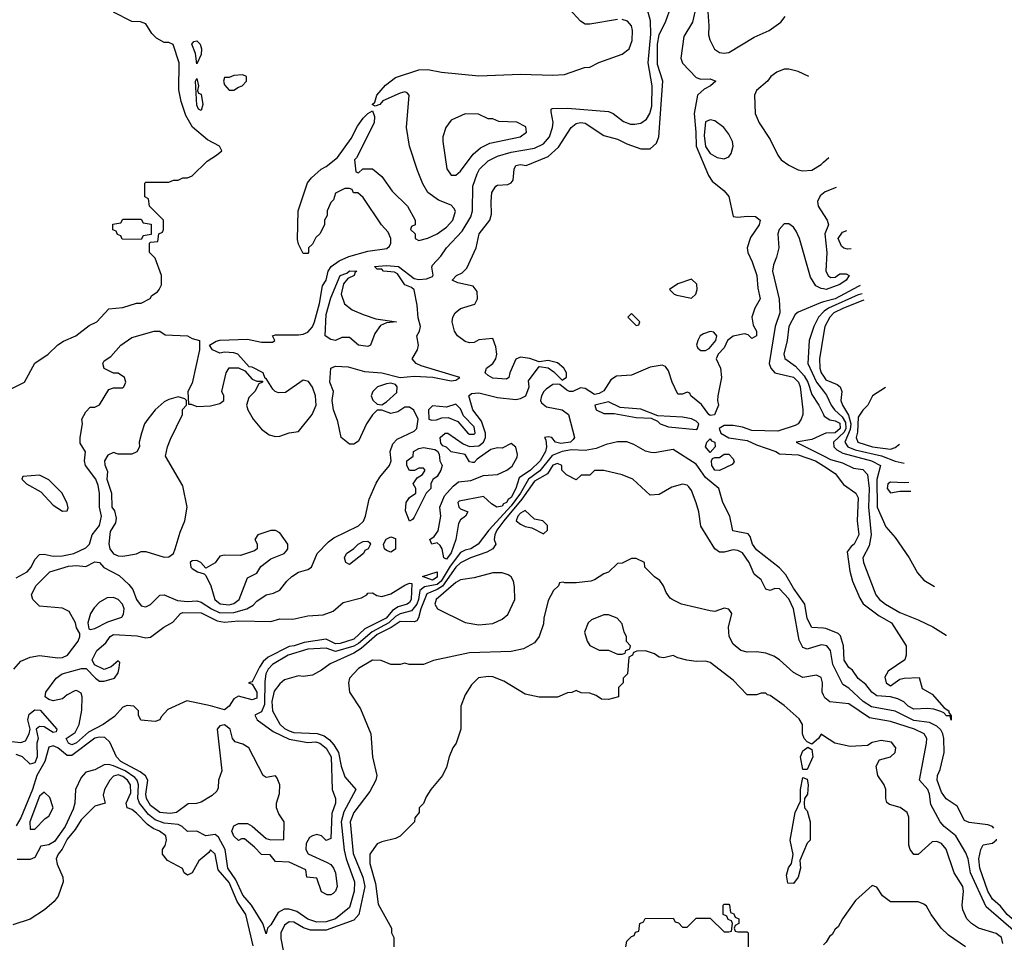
# Model space of a CAD drawing. Header units: inches. Extents: x 2348341 to 2479810, y 460419 to 613669.
# Tile 479 of 656: x 2436525 to 2440782, y 542049 to 546036. Entities that reach past the tile are written whole.
import ezdxf

# ---------------------------------------------------------------- set-up
doc = ezdxf.new("R2010")
doc.units = ezdxf.units.IN
doc.header["$MEASUREMENT"] = 0
doc.layers.add('C4534', color=7, linetype='Continuous')
doc.layers.add('C4544', color=7, linetype='Continuous')

msp = doc.modelspace()

# ---------------------------------------------------------------- linework, layer by layer
at = {"layer": 'C4534', "color": 2}
for points, elevation in [([(2439110, 546037), (2438990, 546016), (2438970, 546017.2), (2438950, 546029.2), (2438758.7, 546238.7)], 34), ([(2439452.6, 546107.4), (2439434, 546026), (2439396.1, 545963.9), (2439383.2, 545870), (2439390, 545848.4), (2439450, 545786.4), (2439470, 545778.4), (2439510, 545780.7), (2439534, 545770), (2439510.8, 545750), (2439483.9, 545736.1), (2439455.5, 545710), (2439440.2, 545630), (2439448.6, 545550), (2439449.2, 545490), (2439503.2, 545363.2), (2439518.9, 545338.9), (2439570, 545297.1), (2439591.3, 545271.3), (2439610, 545186), (2439630, 545182), (2439670, 545187.2), (2439705.3, 545185.3), (2439725.5, 545170), (2439722.4, 545150), (2439685.1, 545094.9), (2439670.4, 545050), (2439672.4, 545030), (2439692, 544990), (2439712.2, 544930), (2439715.9, 544875.9), (2439726, 544830), (2439702.8, 544790), (2439690.8, 544750), (2439695.3, 544715.3), (2439710.8, 544690), (2439710.8, 544670), (2439690, 544658), (2439674, 544674), (2439658, 544678), (2439610, 544668.7), (2439584.7, 544650), (2439570, 544618), (2439544.7, 544590), (2439536, 544570), (2439554.8, 544530), (2439558.8, 544490), (2439542.8, 544410), (2439541, 544390), (2439546, 544370), (2439529.2, 544329.2), (2439510, 544325.2), (2439504, 544330), (2439472.7, 544372.7), (2439426, 544410), (2439422, 544422), (2439410, 544426), (2439390, 544418), (2439370, 544418), (2439345.2, 544470), (2439330, 544518), (2439317.2, 544537.2), (2439303.1, 544543.1), (2439250, 544535.1), (2439170, 544499.5), (2439104.4, 544495.6), (2439080.8, 544479.2), (2439050, 544432), (2439030, 544420.5), (2439010, 544416.9), (2438970, 544442), (2438950, 544445.1), (2438916, 544430), (2438902, 544430), (2438890, 544434.5), (2438859.5, 544459.5), (2438850, 544460.9), (2438830, 544459.5), (2438800.6, 544439.4), (2438790.3, 544430), (2438780.2, 544410), (2438776.5, 544390), (2438780.6, 544380.6), (2438802.9, 544362.9), (2438870.7, 544350), (2438897.3, 544330), (2438923, 544230), (2438918.3, 544221.7), (2438906, 544210), (2438864.9, 544204.9), (2438842, 544210), (2438826, 544230), (2438810, 544234), (2438794, 544230), (2438799.8, 544219.8), (2438802.4, 544190), (2438797.8, 544170), (2438775.6, 544130), (2438733.4, 544090), (2438683.6, 544056.4), (2438670, 544009.6), (2438650, 543971.6), (2438636.9, 543963.1), (2438630, 543949.8), (2438615.8, 543944.2), (2438610, 543933.2), (2438588, 543930), (2438564, 543944), (2438530, 543975.3), (2438424.4, 543955.6), (2438419.3, 543950), (2438423.8, 543930), (2438430, 543923), (2438462, 543910), (2438452, 543890), (2438430, 543874.5), (2438421.5, 543858.5), (2438410, 543789.3), (2438390, 543732.7), (2438370, 543705.1), (2438359, 543710), (2438351.8, 543750), (2438343.3, 543763.3), (2438330, 543775.3), (2438306, 543770), (2438298, 543790), (2438317.2, 543802.8), (2438333.4, 543826.6), (2438345.1, 543890), (2438340.9, 543930), (2438361.7, 543978.3), (2438399.3, 544020.7), (2438421.3, 544038.7), (2438475.4, 544044.6), (2438530, 544066), (2438590, 544070.4), (2438631.1, 544088.9), (2438653.4, 544106.6), (2438675, 544144.9), (2438676.6, 544156.6), (2438670, 544189), (2438650, 544205.2), (2438610, 544185.1), (2438590, 544185.6), (2438561.7, 544178.3), (2438503, 544137), (2438490, 544122), (2438482, 544122), (2438470, 544126), (2438450, 544157.2), (2438390, 544169), (2438370, 544188.7), (2438354, 544194), (2438346, 544206), (2438342.9, 544230), (2438364, 544250), (2438376, 544250), (2438442.5, 544202.5), (2438470, 544191.6), (2438510, 544194.9), (2438529.8, 544210.2), (2438539.1, 544230), (2438538.8, 544250), (2438521.1, 544301.1), (2438484.1, 544350), (2438466.9, 544410), (2438478.7, 544421.3), (2438510, 544423.6), (2438590, 544402.8), (2438670, 544395.4), (2438690, 544398.8), (2438712.6, 544410), (2438727.7, 544450), (2438724.6, 544475.4), (2438770, 544538), (2438810, 544531), (2438834.6, 544514.6), (2438870, 544478), (2438888.9, 544491.1), (2438889.2, 544510), (2438877, 544530), (2438850, 544553), (2438810, 544562.7), (2438770, 544557.2), (2438730, 544572.3), (2438690, 544578), (2438670, 544569.2), (2438643.8, 544510), (2438639.3, 544490), (2438630, 544483), (2438570, 544487.2), (2438550, 544498.7), (2438537.6, 544510), (2438542.7, 544530), (2438570, 544550.5), (2438583, 544570), (2438588, 544590), (2438583, 544623), (2438570, 544658), (2438510, 544652), (2438490, 544640.9), (2438470, 544639.5), (2438450, 544646), (2438417, 544670), (2438404.5, 544690), (2438394.5, 544730), (2438397.6, 544750), (2438408, 544770), (2438430, 544788.4), (2438493.2, 544806.8), (2438504, 544830), (2438502, 544862), (2438484.7, 544884.7), (2438418.4, 544898.4), (2438394, 544910), (2438413.2, 544930), (2438437.8, 544942.2), (2438457.8, 544962.2), (2438498.9, 545050), (2438511.8, 545110), (2438557.2, 545170), (2438564.7, 545195.3), (2438562.7, 545250), (2438566.6, 545290), (2438583.7, 545316.3), (2438590, 545321), (2438635.5, 545324.5), (2438650, 545331), (2438657.6, 545342.4), (2438662, 545390), (2438670, 545406), (2438690, 545410.5), (2438714, 545406), (2438810, 545444.9), (2438854.6, 545485.4), (2438909.7, 545570.3), (2438930, 545588), (2438950, 545591.4), (2438970, 545588.7), (2439050, 545534.9), (2439110, 545520.3), (2439150, 545499.5), (2439210, 545478), (2439250, 545477.6), (2439278, 545502), (2439288.4, 545530), (2439305.8, 545770), (2439282.6, 545842.6), (2439281.7, 545930), (2439289.9, 545970.1), (2439318.5, 546030), (2439346.9, 546110)], 26), ([(2439497, 546110), (2439504.4, 546010), (2439503, 545970), (2439508.3, 545948.3), (2439528.4, 545908.4), (2439550, 545894), (2439570, 545890.7), (2439590, 545894.8), (2439700.1, 545959.9), (2439765.2, 545990), (2439815.3, 546024.7), (2439834, 546050)], 30), ([(2436470, 544432), (2436546, 544470), (2436590, 544552), (2436648, 544590), (2436689.1, 544630.9), (2436713.6, 544646.4), (2436768, 544670), (2436825.2, 544714.8), (2436858, 544730), (2436910, 544786), (2436970, 544792), (2437030, 544811), (2437050, 544811.3), (2437088.4, 544831.6), (2437096.4, 544843.6), (2437120.4, 544859.6), (2437128, 544870), (2437138, 544890), (2437138, 544930), (2437110, 545006), (2437086, 545030), (2437086, 545070), (2437090, 545074), (2437122, 545078), (2437126, 545110), (2437142, 545118), (2437146, 545130), (2437146, 545170), (2437086, 545230), (2437082, 545262), (2437066, 545270), (2437066, 545330), (2437070, 545334), (2437170, 545334), (2437190, 545342), (2437210, 545342), (2437230, 545352), (2437250, 545352), (2437270, 545362), (2437334.8, 545425.2), (2437375.3, 545450), (2437398, 545470), (2437388, 545490), (2437336.6, 545516.6), (2437271.4, 545571.4), (2437242.3, 545622.3), (2437222.5, 545682.5), (2437212.3, 545732.3), (2437214, 545850), (2437188.4, 545928.4), (2437170, 545938), (2437150, 545938), (2437116.4, 545956.4), (2437096.4, 545976.4), (2437070, 546018), (2437047.3, 546027.3), (2437010, 546028), (2436930, 546068.7)], 38), ([(2436498.9, 543230), (2436530, 543263.7), (2436570, 543281.7), (2436610, 543288.9), (2436690, 543278.9), (2436710, 543280.3), (2436731.6, 543290), (2436777, 543350), (2436785.2, 543370), (2436784, 543384), (2436770, 543408), (2436766, 543430), (2436738, 543478), (2436710, 543493.2), (2436610, 543502), (2436582, 543530), (2436575.3, 543550), (2436594, 543590), (2436655.3, 543650), (2436735.3, 543675.3), (2436770, 543677.6), (2436810, 543673), (2436850, 543694), (2436870, 543690.6), (2436888.7, 543668.7), (2436954.1, 543634.1), (2436995.9, 543595.9), (2437014.1, 543574.1), (2437030.4, 543530), (2437050, 543503), (2437070, 543498.4), (2437090, 543508.4), (2437130, 543548.7), (2437150, 543550.3), (2437206.8, 543526.8), (2437250, 543521.3), (2437290, 543525.3), (2437310, 543518.9), (2437353.4, 543490), (2437390, 543473.4), (2437450, 543474.2), (2437507, 543490), (2437534.2, 543505.8), (2437550, 543522.8), (2437590, 543550.8), (2437622, 543558), (2437649.3, 543570.7), (2437679.3, 543610), (2437702, 543630), (2437730, 543648.7), (2437770, 543660.4), (2437786, 543670), (2437810.9, 543729.1), (2437859.7, 543780.2), (2437882.5, 543797.5), (2437990, 543848.8), (2438010.7, 543869.3), (2438019.7, 543890), (2438035.6, 543964.4), (2438066.3, 544033.7), (2438081.1, 544058.9), (2438124.2, 544110), (2438131, 544130), (2438127, 544170), (2438137.4, 544202.6), (2438156.1, 544223.9), (2438230, 544258), (2438242, 544270), (2438248, 544310), (2438228.9, 544348.9), (2438210, 544362), (2438190, 544362), (2438159.1, 544340.9), (2438130, 544334), (2438090, 544348.7), (2438070, 544348), (2438050, 544328), (2438024.7, 544290), (2437990, 544215.3), (2437970, 544201.2), (2437950, 544201.2), (2437915.3, 544230), (2437900.2, 544300.2), (2437880.9, 544350), (2437875.1, 544390), (2437880.9, 544430), (2437866.3, 544470), (2437869.3, 544530), (2437890, 544539.3), (2437944.7, 544535.3), (2438015.2, 544515.2), (2438090.3, 544510.3), (2438170, 544490.4), (2438230, 544495.6), (2438310.6, 544490.6), (2438390, 544474.8), (2438410, 544478), (2438428, 544490), (2438260, 544540), (2438239.3, 544550), (2438220.9, 544570), (2438245.1, 544610), (2438249.6, 544630), (2438241.2, 544670), (2438253.2, 544690), (2438257, 544710), (2438247, 544747), (2438242.7, 544802.7), (2438230, 544868), (2438218.6, 544878.6), (2438189.6, 544889.6), (2438158.4, 544938.4), (2438144.5, 544944.5), (2438098, 544950), (2438090, 544958), (2438070, 544958), (2438058, 544970), (2438110, 544974.4), (2438162, 544970), (2438230, 544917.3), (2438250, 544914), (2438283.1, 544916.9), (2438310, 544926.8), (2438312.5, 544932.5), (2438306, 544966), (2438310, 544976), (2438345.6, 545014.4), (2438369.6, 545050), (2438437.4, 545122.6), (2438475.9, 545184.1), (2438482.6, 545210), (2438483.7, 545316.3), (2438502, 545370), (2438513.3, 545390), (2438550, 545426.7), (2438590, 545445.7), (2438650, 545463.2), (2438750, 545480.8), (2438790, 545500.3), (2438814.7, 545530), (2438827.8, 545570), (2438831.5, 545591.5), (2438822, 545638), (2438822, 545650), (2438827, 545653), (2438893.7, 545653.7), (2439070, 545638.8), (2439090, 545631), (2439135.6, 545595.6), (2439165.3, 545585.3), (2439184.7, 545584.7), (2439210, 545588.2), (2439234.2, 545605.8), (2439248.9, 545631.1), (2439258, 545662), (2439259.7, 545750), (2439242.6, 545850), (2439253.5, 545973.5), (2439251.7, 546031.7), (2439239.1, 546079.1)], 30), ([(2436510, 543624), (2436556.3, 543650), (2436573.7, 543670), (2436590, 543704), (2436610, 543724.9), (2436630, 543726), (2436670, 543717.6), (2436710, 543718.9), (2436759, 543730), (2436810, 543753.4), (2436826.6, 543770), (2436838.7, 543810), (2436869.5, 543850), (2436878.4, 543890), (2436869.6, 543930), (2436869.6, 543989.6), (2436863.7, 544023.7), (2436854, 544050), (2436809.3, 544110), (2436805.2, 544130), (2436808.7, 544168.7), (2436786.6, 544206.6), (2436786, 544230), (2436796, 544290), (2436794, 544310), (2436810, 544342), (2436830, 544362), (2436850, 544362), (2436870, 544372), (2436910, 544438), (2436930, 544444.7), (2436970, 544444.7), (2436975.3, 544450), (2436984, 544470), (2436978, 544490), (2436950, 544508.7), (2436930, 544509), (2436890, 544529), (2436884, 544550), (2436890, 544562), (2436919, 544581), (2436962, 544630), (2437010, 544662.8), (2437106, 544690), (2437130, 544690.5), (2437154, 544674), (2437250, 544670.5), (2437270, 544658), (2437302, 544650), (2437302, 544610), (2437270, 544466), (2437251.3, 544430), (2437254, 544374), (2437266, 544374), (2437290, 544364.7), (2437350, 544366.8), (2437390, 544378), (2437408, 544390), (2437408, 544410), (2437398, 544430), (2437418, 544510), (2437430, 544532), (2437470, 544532), (2437498, 544518), (2437530, 544482), (2437550, 544474), (2437574, 544474), (2437574, 544470), (2437558, 544462), (2437542, 544430), (2437516, 544404), (2437506, 544370), (2437511, 544350), (2437534.8, 544310), (2437570, 544266.8), (2437602.8, 544242.8), (2437630, 544235.5), (2437650, 544236.3), (2437690, 544250.6), (2437730, 544256), (2437789.3, 544330), (2437807, 544370), (2437803.7, 544410), (2437790, 544448), (2437772.9, 544472.9), (2437750, 544478), (2437674.4, 544425.6), (2437643.1, 544423.1), (2437628.7, 544428.7), (2437619, 544439), (2437590, 544486), (2437586, 544486), (2437578, 544510), (2437530, 544534), (2437516.4, 544536.4), (2437468, 544590), (2437450, 544596), (2437410, 544599), (2437390, 544595.3), (2437358, 544610), (2437346, 544630), (2437373.6, 544646.4), (2437390, 544650.7), (2437510, 544656), (2437570, 544642), (2437618, 544642), (2437628, 544650), (2437618, 544670), (2437630, 544674.8), (2437730, 544674.9), (2437750, 544677.1), (2437770, 544686), (2437790, 544708.2), (2437799.7, 544730), (2437820.8, 544810), (2437834.5, 544885.5), (2437850, 544911), (2437858, 544950), (2437870.9, 544969.1), (2437906.2, 544993.8), (2437947.9, 545012.1), (2438030, 545035.5), (2438112.3, 545047.7), (2438123.1, 545056.9), (2438128.7, 545070), (2438128.7, 545090), (2438118, 545118), (2438089.4, 545149.4), (2438010, 545268), (2437987.3, 545287.3), (2437968, 545288), (2437962, 545302), (2437950, 545306), (2437930, 545306), (2437890, 545286), (2437882, 545258), (2437870, 545246), (2437854, 545210), (2437854, 545190), (2437842, 545170), (2437842, 545150), (2437822, 545110), (2437805.4, 545094.6), (2437790, 545066), (2437774, 545050), (2437774, 545030), (2437770, 545026), (2437750, 545026), (2437730, 545066), (2437725.6, 545085.6), (2437729.2, 545210), (2437769.5, 545330.5), (2437786.8, 545353.2), (2437828.7, 545390), (2437850, 545401), (2437899.1, 545440.9), (2437957.2, 545522.8), (2437984.5, 545575.5), (2438010, 545610.8), (2438030, 545631), (2438050, 545642), (2438058, 545618), (2438057.1, 545590), (2437981, 545439), (2437972, 545430), (2437978, 545378), (2437990, 545374), (2438008, 545392), (2438050, 545391.3), (2438090, 545358), (2438134.8, 545294.8), (2438202, 545230), (2438234, 545170), (2438234, 545150), (2438218, 545142), (2438214, 545130), (2438234, 545110), (2438234, 545090), (2438250, 545082), (2438290, 545091.3), (2438330, 545110.8), (2438370, 545139.1), (2438397, 545170), (2438409, 545209), (2438402, 545222), (2438390, 545234), (2438335.5, 545255.5), (2438289.4, 545289.4), (2438267.2, 545327.2), (2438244.4, 545384.4), (2438209.5, 545490), (2438197, 545570), (2438208.7, 545710), (2438200.4, 545720.4), (2438190, 545724), (2438170, 545718), (2438095.3, 545684.7), (2438082, 545670), (2438062, 545662), (2438049.2, 545670), (2438060.4, 545679.6), (2438069.5, 545710.5), (2438106.5, 545753.5), (2438150, 545786), (2438250, 545819.5), (2438290, 545820.4), (2438348.9, 545808.9), (2438510, 545793), (2438690, 545801), (2438830, 545796), (2438880.4, 545799.6), (2438966, 545830), (2438990, 545831.3), (2439029.3, 545850.7), (2439130, 545887.3), (2439159.3, 545910), (2439173.4, 545946.6), (2439174, 545990), (2439169.3, 546010), (2439153.2, 546030), (2439130, 546037)], 34), ([(2439936.6, 545790), (2439890, 545812.8), (2439850, 545822.9), (2439830, 545822), (2439798, 545810), (2439772, 545790), (2439758, 545770), (2439711, 545730), (2439701, 545710), (2439704, 545630), (2439722, 545590), (2439770, 545518.8), (2439803, 545450), (2439817.3, 545430), (2439850, 545407.3), (2439890, 545387.7), (2439910, 545383), (2439950, 545385.5), (2439989.2, 545410), (2440000, 545419.9)], 30), ([(2440000, 545286.4), (2439985.3, 545274.7), (2439973.4, 545250), (2439976.3, 545230), (2440000, 545194.2)], 30), ([(2440000, 544872.5), (2439990, 544874.5), (2439966.5, 544886.5), (2439943.6, 544923.6), (2439896.9, 545090), (2439882.3, 545122.3), (2439870, 545139.3), (2439850, 545154.5), (2439830, 545154.5), (2439807.7, 545130), (2439803, 545110), (2439806.8, 545050), (2439797.3, 545010), (2439783.4, 544976.6), (2439779.3, 544950), (2439807.7, 544827.7), (2439811.7, 544770), (2439791.6, 544710), (2439765.3, 544550), (2439772.4, 544530), (2439790, 544510.4), (2439870, 544491.5), (2439892.4, 544470), (2439898.6, 544450), (2439910.5, 544349.5), (2439910.6, 544330), (2439904, 544310), (2439890.7, 544290), (2439877.3, 544282.7), (2439802, 544258), (2439690, 544260.3), (2439650, 544274.8), (2439610, 544282.5), (2439570, 544282), (2439549, 544270), (2439556, 544250), (2439590, 544229.3), (2439670, 544217.3), (2439710, 544198.8), (2439794, 544170), (2439810, 544159.3), (2439890, 544155.2), (2439965.5, 544130), (2440000, 544107.5)], 30), ([(2440000, 544816.3), (2439987.2, 544812.8), (2439890, 544772.7), (2439878, 544762), (2439850.4, 544709.7), (2439842.6, 544650), (2439828.7, 544590), (2439832.5, 544572.5), (2439879.3, 544539.3), (2439917, 544497), (2439932.1, 544470), (2439950, 544416.3), (2439980.3, 544370), (2440000, 544329.7)], 34), ([(2440000, 544774), (2439978.3, 544750), (2439957.8, 544710), (2439938.7, 544650), (2439932.9, 544550), (2439970.1, 544470.1), (2440000, 544430.4)], 38), ([(2440000, 544676.7), (2439983.2, 544570), (2439984.7, 544530), (2439990.3, 544510), (2440000, 544495)], 42), ([(2440000, 544245.1), (2439950, 544222), (2439882, 544210), (2440000, 544150.8)], 34), ([(2440000, 543406.3), (2439949.4, 543410), (2439930, 543448.7), (2439919.5, 543510), (2439870, 543579.5), (2439837.2, 543637.2), (2439810, 543667.8), (2439710, 543745.6), (2439693.3, 543770), (2439682.5, 543802.5), (2439674, 543814), (2439607.3, 543827.3), (2439594.5, 543890), (2439564.5, 543950), (2439547, 544010), (2439490, 544058), (2439450, 544114.7), (2439350, 544179.3), (2439270, 544163.7), (2439253.7, 544166.3), (2439230, 544171.8), (2439180.5, 544200.5), (2439150, 544211.3), (2439108.8, 544211.2), (2439059.9, 544200.1), (2439016.5, 544183.5), (2438970, 544175.1), (2438910, 544177.7), (2438869.5, 544170.5), (2438827.5, 544152.5), (2438773.3, 544086.7), (2438724.6, 544050), (2438690.1, 543990), (2438650, 543935), (2438552.7, 543830), (2438507, 543770), (2438474.9, 543750), (2438450, 543744.4), (2438430, 543733), (2438385.5, 543674.5), (2438347.5, 543610), (2438330, 543595), (2438275.3, 543584.7), (2438254.2, 543570), (2438248.8, 543530), (2438241.1, 543510), (2438218.3, 543481.7), (2438170, 543469.1), (2438150, 543456.8), (2438121.1, 543430), (2438049.3, 543390.7), (2437990, 543340.2), (2437970, 543328.6), (2437890, 543305.4), (2437850, 543320.3), (2437770, 543316.5), (2437685.3, 543290), (2437617.6, 543250), (2437599, 543230), (2437589.2, 543210), (2437584.2, 543175.8), (2437583.1, 543076.9), (2437570, 543045.2), (2437542, 543030), (2437551.3, 543010), (2437620.6, 542960.6), (2437690, 542927.4), (2437770, 542913.1), (2437805.2, 542914.8), (2437822, 542910), (2437850, 542888.4), (2437871.1, 542850), (2437875.5, 542710), (2437890.3, 542670.3), (2437890.4, 542650.3), (2437873.7, 542606.3), (2437870, 542498), (2437850, 542488.7), (2437830, 542508.7), (2437810, 542515.3), (2437790, 542508.7), (2437778, 542502), (2437763.6, 542476.4), (2437762, 542450), (2437771.6, 542431.6), (2437854.4, 542394.4), (2437870, 542384.7), (2437881, 542370), (2437890.6, 542350), (2437897.3, 542290), (2437890.8, 542270), (2437879.8, 542260.2), (2437870, 542254), (2437854.6, 542254.6), (2437830, 542268), (2437810, 542326), (2437766, 542330), (2437762, 542362), (2437690, 542395.3), (2437630, 542398), (2437607.3, 542427.3), (2437570, 542428), (2437540.2, 542460.2), (2437496.4, 542496.4), (2437483.6, 542496.4), (2437470, 542489), (2437450, 542508), (2437442, 542530), (2437450, 542552), (2437470, 542562), (2437510, 542562), (2437530, 542551.3), (2437590, 542498), (2437610, 542491.3), (2437666, 542494), (2437668, 542570), (2437644.7, 542604.7), (2437635.3, 542630), (2437635.3, 542650), (2437648.4, 542691.6), (2437648.7, 542730), (2437638, 542758), (2437630, 542768), (2437590, 542762), (2437578, 542770), (2437515.6, 542890), (2437490, 542904.7), (2437455.8, 542915.8), (2437445.1, 542930), (2437434.3, 542970), (2437410, 542989.3), (2437390, 542984), (2437378.8, 542970), (2437399.1, 542790), (2437384, 542750), (2437382.8, 542717.2), (2437377.3, 542702.7), (2437356.8, 542683.2), (2437310, 542655.3), (2437288.4, 542648.4), (2437252.7, 542647.3), (2437202, 542610), (2437174.7, 542605.3), (2437130, 542609.8), (2437090, 542639.7), (2437072.6, 542670), (2437069.8, 542690), (2437078.7, 542750), (2437068, 542768), (2437045.7, 542785.7), (2436962.2, 542830), (2436943.1, 542850), (2436914.3, 542914.3), (2436893.5, 542933.5), (2436870, 542936.1), (2436850, 542930.8), (2436750, 542856.4), (2436730, 542856.3), (2436690, 542889.7), (2436670, 542898), (2436650, 542892.3), (2436633.4, 542830), (2436598.4, 542770), (2436580.2, 542710), (2436530, 542587), (2436510, 542552.3)], 30), ([(2440000, 543333.1), (2439990, 543335.1), (2439930, 543316.2), (2439910, 543322.7), (2439894.5, 543354.5), (2439869.7, 543490), (2439850, 543533.6), (2439810, 543576.2), (2439790, 543578), (2439770, 543569.2), (2439750, 543575.3), (2439730, 543615.3), (2439700.2, 543640.2), (2439678, 543690), (2439650, 543731.6), (2439630, 543741.6), (2439610, 543745.1), (2439570, 543734.5), (2439550, 543735.1), (2439529.6, 543749.6), (2439470, 543848), (2439460.9, 543910), (2439450, 543948), (2439430, 544002), (2439417.5, 544017.5), (2439410, 544024), (2439390, 544029.2), (2439344.1, 544015.9), (2439290, 543984), (2439250, 543982), (2439175.3, 544050), (2439129.1, 544069.1), (2439050, 544088.7), (2439010, 544088), (2438990, 544068), (2438952.7, 544067.3), (2438930, 544048), (2438888.9, 544068.9), (2438869.2, 544089.2), (2438868.7, 544110), (2438850, 544118), (2438830, 544111.2), (2438806.1, 544073.9), (2438750, 544041.4), (2438696.3, 543963.7), (2438617.6, 543870), (2438587.5, 543830), (2438578.9, 543810), (2438576.3, 543790), (2438582.8, 543770), (2438571, 543750), (2438545.1, 543734.9), (2438473.4, 543710), (2438430, 543688.5), (2438410, 543669.8), (2438352.1, 543587.9), (2438330, 543573.6), (2438285.1, 543554.9), (2438259.3, 543490), (2438249.1, 543450.9), (2438241.1, 543438.9), (2438230, 543434.7), (2438170, 543435.5), (2438130.7, 543409.3), (2438070, 543379.1), (2438000.7, 543319.3), (2437970, 543299.3), (2437867, 543253), (2437830, 543225.2), (2437790, 543204), (2437750, 543197.2), (2437730, 543201.2), (2437670, 543182.7), (2437650, 543166), (2437625.5, 543134.5), (2437615.5, 543090), (2437618.4, 543050), (2437650, 542992), (2437670, 542972.9), (2437690, 542962.3), (2437710, 542956.5), (2437811.2, 542951.2), (2437841, 542941), (2437863.6, 542923.6), (2437882.7, 542902.7), (2437902.8, 542870), (2437914.9, 542810), (2437930, 542764.9), (2437978, 542710), (2437926.7, 542613.3), (2437915.2, 542570), (2437926.9, 542446.9), (2437935.9, 542410), (2437972.4, 542310), (2437971.3, 542270), (2437950, 542199.5), (2437890, 542151.1), (2437850, 542137.8), (2437810, 542135.8), (2437770, 542149.8), (2437722.7, 542182.7), (2437690, 542192.3), (2437667.9, 542192.1), (2437641.8, 542178.2), (2437610, 542124), (2437596, 542110), (2437590, 542086), (2437576, 542130), (2437526.9, 542210), (2437490, 542253.6), (2437458.7, 542318.7), (2437424.8, 542370), (2437413.1, 542450), (2437383.9, 542503.9), (2437370, 542515.4), (2437329.7, 542509.7), (2437290, 542529.6), (2437250, 542527.3), (2437226.6, 542550), (2437210, 542557.7), (2437150, 542564.2), (2437110, 542578.5), (2437082, 542602), (2437042.2, 542650), (2437035.7, 542670), (2437039, 542730), (2437032.8, 542750), (2437022, 542762), (2436980.4, 542790), (2436930, 542812.1), (2436910, 542817.6), (2436890, 542816), (2436850, 542794), (2436810, 542784), (2436790, 542762), (2436766, 542710), (2436763, 542650), (2436755.9, 542624.1), (2436722, 542550), (2436674.8, 542485.2), (2436650, 542470.8), (2436615.8, 542464.2), (2436590, 542416.3), (2436570, 542406.6), (2436513.2, 542406.8)], 34), ([(2440000, 543117.4), (2439994, 543130), (2439995.1, 543170), (2439990, 543194), (2439970, 543204), (2439910, 543193.2), (2439870, 543215.1), (2439810, 543269.3), (2439785.1, 543285.1), (2439750, 543298), (2439710, 543304.5), (2439670, 543303.6), (2439642.7, 543310), (2439610, 543338), (2439592, 543370), (2439589.4, 543410.6), (2439604, 543470), (2439590, 543488.7), (2439570, 543493.2), (2439530, 543479), (2439510, 543481.2), (2439386, 543510), (2439346, 543530), (2439336.4, 543536.4), (2439320.2, 543560.2), (2439308.7, 543590), (2439292.9, 543612.9), (2439270, 543628), (2439228, 543670), (2439226, 543690), (2439190, 543708), (2439170, 543708), (2439130, 543688), (2439110, 543686), (2439070.9, 543649.1), (2439050, 543642), (2439010, 543615.3), (2438994, 543610), (2438930, 543602), (2438882, 543602), (2438874, 543606), (2438858, 543602), (2438854, 543590), (2438832, 543570), (2438810, 543526), (2438791, 543450), (2438790, 543426), (2438771, 543370), (2438750, 543344), (2438702.5, 543317.5), (2438650, 543306), (2438470, 543300.7), (2438313.7, 543266.3), (2438270, 543249.2), (2438209.2, 543249.2), (2438190, 543255.3), (2438170, 543249), (2438130, 543249), (2438087.3, 543267.3), (2438050, 543268), (2437990, 543232.7), (2437950.8, 543190), (2437946.8, 543170), (2437950.8, 543130), (2437998, 543058), (2438043, 542950), (2438050.5, 542850), (2438068.5, 542770), (2438064.9, 542750), (2438039.2, 542700.8), (2437968.9, 542610), (2437953.4, 542570), (2437966.5, 542433.5), (2438008.2, 542330), (2438016.5, 542290), (2437991.6, 542170), (2437970, 542145.1), (2437850, 542102.2), (2437781.8, 542101.8), (2437752.3, 542112.3), (2437710, 542136.3), (2437690, 542138), (2437670, 542123.7), (2437654, 542090), (2437654.2, 542065.8), (2437665.9, 542005.9)], 38), ([(2440000, 542941.5), (2439990, 542948), (2439978, 542930), (2439950, 542906), (2439930, 542915.1), (2439917, 542930), (2439909.6, 542950.4), (2439909.5, 542990), (2439894.5, 543014.5), (2439830, 543073.2), (2439770, 543115.3), (2439758, 543118), (2439750, 543126), (2439730, 543126), (2439710, 543118), (2439670, 543118), (2439610, 543182), (2439510, 543259), (2439490, 543264), (2439450, 543262), (2439408.9, 543268.9), (2439370, 543278), (2439350, 543288), (2439310, 543278), (2439290, 543282), (2439270, 543295.3), (2439230, 543308.7), (2439192.7, 543307.3), (2439178, 543302), (2439174, 543290), (2439158, 543282), (2439152, 543210), (2439134, 543190), (2439134, 543170), (2439114, 543150), (2439114, 543110), (2439070, 543098), (2439040.4, 543100.4), (2439016.4, 543116.4), (2438990, 543126), (2438952.7, 543127.3), (2438930, 543138), (2438911.6, 543128.4), (2438892.7, 543127.3), (2438850, 543108), (2438770, 543108), (2438710, 543122), (2438617.5, 543177.5), (2438570, 543196), (2438550, 543198), (2438508.1, 543191.9), (2438478, 543162), (2438450, 543118), (2438431.3, 543070), (2438431.3, 542970), (2438411.3, 542910), (2438398, 542890), (2438382, 542850), (2438370, 542806), (2438352, 542770), (2438302, 542710), (2438282, 542678), (2438270.9, 542649.1), (2438252, 542630), (2438252, 542610), (2438232.7, 542587.3), (2438232, 542570), (2438170, 542508), (2438150, 542498), (2438090, 542484), (2438070, 542474), (2438038.8, 542430), (2438038, 542390), (2438062.9, 542302.9), (2438074.4, 542214.4), (2438132, 542110), (2438132, 542090), (2438142, 542070), (2438142, 542030)], 42), ([(2436490, 542917), (2436530, 542912), (2436550, 542920.4), (2436566, 542950), (2436569.5, 542969.5), (2436559.5, 543010), (2436565.1, 543034.9), (2436590, 543054), (2436612.8, 543052.8), (2436684.9, 542970), (2436682, 542958), (2436670, 542955.1), (2436630, 542980.9), (2436610, 542981.2), (2436596, 542970), (2436604.2, 542930), (2436599, 542910), (2436600.9, 542850), (2436590, 542825.1), (2436570, 542819.3), (2436537.2, 542850), (2436510, 542860.5)], 26), ([(2437533.6, 542033.6), (2437502.2, 542170), (2437464.9, 542224.9), (2437430, 542307.6), (2437382.7, 542362.7), (2437369.3, 542430), (2437350, 542449.3), (2437342.3, 542437.7), (2437298.8, 542401.2), (2437270, 542349), (2437250, 542339), (2437235.3, 542350), (2437228.4, 542368.4), (2437163.1, 542403.1), (2437142, 542430), (2437142, 542450), (2437153.2, 542466.8), (2437159, 542490), (2437156, 542510), (2437129.2, 542530), (2437101.2, 542541.2), (2437077.8, 542557.8), (2437030, 542607.8), (2437010, 542622.9), (2436988.7, 542630), (2436985.2, 542650), (2437004.7, 542695.3), (2437004.1, 542730), (2436990.8, 542750), (2436970, 542766.2), (2436950, 542772.2), (2436930, 542767.3), (2436913.8, 542750), (2436891.8, 542710), (2436885.4, 542685.4), (2436894, 542650), (2436850, 542638), (2436790, 542579), (2436763.9, 542536.1), (2436730, 542495.1), (2436708.9, 542451.1), (2436690.8, 542430), (2436682.8, 542410), (2436687.3, 542387.3), (2436711.3, 542330), (2436712, 542310), (2436690.9, 542249.1), (2436674.4, 542225.6), (2436632, 542190), (2436570, 542148.7), (2436495.3, 542124.7)], 38), ([(2439146, 542030), (2439150, 542054), (2439170, 542074), (2439182, 542078), (2439187.3, 542092.7), (2439202, 542098), (2439206, 542130), (2439222, 542138), (2439228.4, 542151.6), (2439350, 542154), (2439358, 542138), (2439372.7, 542132.7), (2439390, 542114), (2439410, 542114), (2439450, 542154), (2439510, 542154), (2439570, 542094), (2439590, 542094), (2439602, 542098), (2439606, 542130), (2439602, 542142), (2439587.3, 542147.3), (2439582, 542162), (2439566, 542170), (2439566, 542210), (2439570, 542214), (2439590, 542214), (2439594, 542210), (2439598, 542178), (2439612.7, 542172.7), (2439618, 542158), (2439634, 542150), (2439634, 542130), (2439618, 542122), (2439614, 542110), (2439618, 542098), (2439630, 542094), (2439670, 542094), (2439674, 542090), (2439674, 542030)], 42)]:
    msp.add_lwpolyline(points, dxfattribs=dict(at, elevation=elevation))
for points, elevation in [([(2437290, 545846), (2437285.2, 545890), (2437269.5, 545930), (2437278, 545942), (2437290, 545944.7), (2437304.7, 545930), (2437311.3, 545910), (2437310, 545886)], 34), ([(2437310, 545644), (2437298, 545650), (2437290, 545666), (2437285.2, 545770), (2437290, 545782), (2437298, 545750), (2437294, 545730), (2437298, 545718), (2437310, 545714), (2437316.3, 545670)], 34), ([(2437490, 545798), (2437450, 545795.3), (2437430, 545786), (2437410, 545786), (2437406, 545770), (2437410, 545754), (2437430, 545732), (2437450, 545732), (2437470, 545744.7), (2437486, 545750), (2437506, 545770), (2437506, 545790)], 38), ([(2438450, 545628.7), (2438390, 545602), (2438366.8, 545570), (2438354.8, 545530), (2438354.8, 545510), (2438370.9, 545390.9), (2438390, 545364.7), (2438410, 545364.7), (2438430, 545381), (2438484.9, 545455.1), (2438517.2, 545482.8), (2438557, 545503), (2438688, 545530), (2438715.3, 545550), (2438713.6, 545573.6), (2438673.6, 545593.6), (2438596.4, 545596.4), (2438570, 545608), (2438550, 545608), (2438508.4, 545628.4)], 34), ([(2439510, 545604), (2439490, 545595.3), (2439484.7, 545535.3), (2439490, 545487.7), (2439510, 545457.3), (2439540.5, 545440.5), (2439570, 545434.8), (2439590, 545442.8), (2439601.5, 545458.5), (2439609.4, 545490), (2439606, 545510), (2439590, 545542), (2439568.7, 545570), (2439530, 545599)], 30), ([(2437050, 545086), (2436967.3, 545087.3), (2436962, 545102), (2436947.3, 545107.3), (2436942, 545122), (2436927.3, 545127.3), (2436927.3, 545152.7), (2436962, 545158), (2436970, 545174), (2437050, 545174), (2437058, 545158), (2437092.7, 545152.7), (2437092.7, 545107.3), (2437058, 545102)], 38), ([(2438030, 544624), (2437990, 544629.3), (2437950, 544662.7), (2437916.8, 544663.2), (2437890, 544649.4), (2437870, 544654), (2437846, 544670), (2437850, 544762), (2437870, 544834.8), (2437909.7, 544930), (2437939.6, 544940.4), (2437950, 544950.4), (2437982, 544950), (2437974.8, 544945.2), (2437970.7, 544930), (2437943, 544917), (2437924.7, 544895.3), (2437915.3, 544850), (2437928.7, 544808.7), (2437962.8, 544782.8), (2438010, 544762.8), (2438064, 544744), (2438154, 544730), (2438110, 544726), (2438084.9, 544715.1), (2438059.8, 544680.2), (2438042, 544630)], 30), ([(2439430, 544915.3), (2439370, 544895.3), (2439334, 544870), (2439354, 544850), (2439365.4, 544845.4), (2439430, 544832), (2439448, 544850), (2439454, 544870), (2439452.9, 544892.9)], 26), ([(2439170, 544766), (2439154, 544750), (2439190, 544714), (2439202, 544718), (2439206, 544730)], 26), ([(2439510, 544689.2), (2439480.9, 544679.1), (2439467.3, 544670), (2439457.3, 544650), (2439451, 544630), (2439456, 544616), (2439470, 544606), (2439490, 544606.8), (2439505.2, 544614.8), (2439534, 544650), (2439539, 544670), (2439525.2, 544685.2)], 26), ([(2438130, 544465.2), (2438110, 544462.7), (2438071.1, 544448.9), (2438052, 544430), (2438044.7, 544410), (2438051.6, 544391.6), (2438070, 544374), (2438090, 544372), (2438110, 544384.7), (2438155.1, 544424.9), (2438157.2, 544450), (2438150, 544459)], 30), ([(2437210, 544406), (2437170, 544395.3), (2437150, 544384), (2437111, 544350), (2437078, 544310), (2437064.7, 544290), (2437050.9, 544249.1), (2437041, 544210), (2437042, 544190), (2437031.1, 544168.9), (2437010, 544158), (2436950, 544158), (2436930, 544166), (2436905.4, 544154.6), (2436892, 544130), (2436892.7, 544112.7), (2436903.6, 544083.6), (2436901, 544050), (2436921, 543990), (2436922.8, 543930), (2436934.4, 543914.4), (2436941.4, 543881.4), (2436938.4, 543861.6), (2436915.9, 543824.1), (2436910.7, 543770.7), (2436914, 543750), (2436930, 543728), (2436950, 543719.1), (2436970, 543717.3), (2437030, 543727.7), (2437050, 543737.3), (2437070, 543737.3), (2437150, 543714), (2437170, 543714.8), (2437189, 543730), (2437197.2, 543750), (2437218, 543822), (2437238, 543870), (2437249.4, 543930), (2437230, 544022), (2437155.3, 544150), (2437164, 544190), (2437177, 544223), (2437228, 544330), (2437228.4, 544351.6), (2437246, 544370), (2437246, 544390), (2437238, 544398)], 34), ([(2438410, 544375.3), (2438370, 544362), (2438310, 544368), (2438292, 544350), (2438294, 544310), (2438306, 544306), (2438327.3, 544307.3), (2438350, 544316), (2438376.9, 544316.9), (2438419.3, 544299.3), (2438462, 544250), (2438470, 544245.3), (2438490, 544244.4), (2438494, 544250), (2438490, 544277.2), (2438444.1, 544324.1), (2438430, 544354)], 30), ([(2439070, 544384), (2439010.7, 544370), (2439017.1, 544350), (2439050, 544334.6), (2439094.4, 544334.4), (2439190, 544317.6), (2439254.8, 544314.8), (2439281.7, 544301.7), (2439294, 544290), (2439330, 544277), (2439450, 544265.2), (2439455.8, 544270), (2439461.1, 544290), (2439450, 544301.1), (2439430, 544310.9), (2439390, 544318.7), (2439283.7, 544323.7), (2439210, 544352.4), (2439120.4, 544360.4)], 30), ([(2438210, 543868.7), (2438193.2, 543913.2), (2438195.1, 543950), (2438210, 543972), (2438238, 543990), (2438238, 544010), (2438226, 544030), (2438243.1, 544056.9), (2438266, 544070), (2438278, 544090), (2438270, 544098), (2438250, 544098), (2438232, 544088), (2438210, 544088.7), (2438198, 544110), (2438198, 544130), (2438226, 544150), (2438228, 544170), (2438250, 544182.8), (2438270, 544187.3), (2438319.3, 544179.3), (2438331.3, 544171.3), (2438338, 544158), (2438341, 544130), (2438351, 544110), (2438346, 544090), (2438330, 544062), (2438311.1, 544048.9), (2438302, 544030), (2438302, 544010), (2438282, 543990), (2438230, 543886), (2438223.6, 543876.4)], 26), ([(2439510, 544166), (2439489.2, 544190), (2439495.3, 544210), (2439510, 544224.7), (2439515.5, 544215.5), (2439530.7, 544210), (2439531.3, 544190)], 26), ([(2439550, 544087.3), (2439530, 544089.6), (2439517.2, 544110), (2439515.3, 544130), (2439520.2, 544139.8), (2439530, 544144.7), (2439550, 544144.7), (2439570, 544158), (2439590, 544158), (2439610, 544138), (2439614.4, 544125.6), (2439605.4, 544114.6)], 26), ([(2436610, 544068), (2436538, 544062), (2436534, 544050), (2436554, 544030), (2436616, 543996), (2436670, 543938), (2436710, 543912), (2436730, 543914), (2436734, 543926), (2436730, 543946), (2436708, 543990), (2436650, 544048)], 38), ([(2438710, 543915.3), (2438690, 543904), (2438678.8, 543890), (2438671.3, 543870), (2438690, 543856), (2438710, 543846), (2438739.6, 543839.6), (2438790, 543814), (2438806, 543830), (2438806, 543850), (2438786, 543870), (2438750, 543878)], 38), ([(2437630, 543829), (2437611.1, 543828.9), (2437554, 543810), (2437542, 543790), (2437551.6, 543771.6), (2437552, 543750), (2437539.8, 543740.2), (2437479.8, 543720.2), (2437410, 543722), (2437390, 543718), (2437370, 543688.7), (2437330, 543666), (2437308, 543690), (2437290, 543699), (2437270, 543698), (2437262, 543690), (2437264.7, 543670), (2437270, 543664.7), (2437294, 543650), (2437322, 543642), (2437330, 543634), (2437350.8, 543590), (2437368.4, 543530), (2437392.1, 543512.1), (2437430, 543508), (2437450, 543512.7), (2437473.6, 543530), (2437510, 543624.7), (2437550, 543644.7), (2437566.6, 543673.4), (2437610, 543706.8), (2437668, 543730), (2437678.6, 543741.4), (2437684, 543750), (2437684, 543770), (2437650, 543819)], 34), ([(2438130, 543735.3), (2438110, 543742), (2438102, 543750), (2438098, 543770), (2438108.9, 543791.1), (2438130, 543802), (2438150, 543794), (2438150, 543748.7)], 26), ([(2437950, 543681.2), (2437935.3, 543690), (2437928.7, 543710), (2437938, 543730), (2437969.3, 543750.7), (2437988.7, 543770), (2438010, 543781), (2438030, 543782), (2438036.9, 543776.9), (2438042, 543770), (2438031.3, 543750), (2438017.3, 543742.7), (2438010.7, 543730)], 26), ([(2438310, 543613.6), (2438266, 543630), (2438330, 543650.5), (2438330, 543627.3)], 26), ([(2438610, 543645.2), (2438570, 543645.2), (2438490, 543624), (2438430, 543616), (2438410, 543603.7), (2438326, 543530), (2438319.1, 543510), (2438330.5, 543490.5), (2438450, 543431.3), (2438510, 543421), (2438570, 543426.8), (2438610, 543446), (2438634.8, 543465.2), (2438665.2, 543530), (2438664.7, 543584.7), (2438659, 543610), (2438649.1, 543629.1), (2438636.5, 543636.5)], 38), ([(2437890, 543339.2), (2437850, 543358.7), (2437755.3, 543344.7), (2437710.8, 543330), (2437690, 543327.8), (2437598.3, 543281.7), (2437577.8, 543262.2), (2437562, 543238), (2437530, 543175.3), (2437514, 543170), (2437530, 543164.7), (2437550, 543130.8), (2437550, 543103.7), (2437530, 543097.6), (2437470, 543113.2), (2437450, 543102), (2437430, 543069), (2437410, 543054), (2437350, 543071.3), (2437247.7, 543092.3), (2437164.7, 543055.3), (2437136.9, 543023.1), (2437131.3, 543010), (2437110, 543004), (2437048.4, 543008.4), (2437038, 543030), (2437038, 543050), (2437018, 543070), (2436990, 543072.3), (2436970, 543065.2), (2436934.4, 543025.6), (2436884.9, 542990), (2436822.2, 542957.8), (2436770, 542911.8), (2436750, 542903.1), (2436735.1, 542910), (2436726, 542930), (2436764.1, 542955.9), (2436782, 542990), (2436792.7, 543052.7), (2436795.3, 543110), (2436790, 543126), (2436770, 543138), (2436763.6, 543136.4), (2436730, 543118), (2436710, 543101.2), (2436670, 543093.2), (2436650, 543099), (2436635.3, 543110), (2436638, 543130), (2436682, 543190), (2436708, 543210), (2436792, 543232), (2436812.7, 543232.7), (2436852, 543190), (2436870, 543178), (2436890, 543178), (2436934, 543190), (2436950, 543214), (2436955.3, 543235.3), (2436958, 543258), (2436950, 543266), (2436919.8, 543240.2), (2436890, 543228), (2436848, 543248), (2436838, 543270), (2436858, 543310), (2436897.2, 543342.8), (2436915.3, 543370), (2436930, 543378.8), (2437033.2, 543373.2), (2437070, 543364.9), (2437090, 543368.2), (2437148.5, 543411.5), (2437187.1, 543432.9), (2437219.3, 543470), (2437230, 543474), (2437310, 543472.6), (2437379, 543439), (2437410, 543432.7), (2437470, 543439), (2437610, 543435.5), (2437650, 543446.8), (2437706, 543446), (2437770, 543460.4), (2437836.1, 543463.9), (2437880.5, 543479.5), (2437922.9, 543517.1), (2438002.2, 543537.7), (2438026, 543550), (2438030, 543558), (2438050, 543558.8), (2438068.5, 543548.5), (2438090, 543543.8), (2438130, 543554.4), (2438190, 543592), (2438210, 543600.7), (2438219.8, 543599.8), (2438217.6, 543530), (2438210, 543516.9), (2438200.5, 543510), (2438161.6, 543498.4), (2438136.4, 543483.6), (2438108.9, 543450), (2438016.7, 543403.3), (2437970, 543359.2), (2437910, 543341)], 26), ([(2436930, 543539.6), (2436902.9, 543537.1), (2436870, 543518.4), (2436846, 543494), (2436830.5, 543470), (2436818.8, 543430), (2436824, 543404), (2436830, 543401), (2436850, 543405.5), (2436905.5, 543434.5), (2436965.6, 543454.4), (2436973.1, 543466.9), (2436976.9, 543490), (2436969.6, 543510), (2436951, 543531)], 30), ([(2439070, 543464), (2439050, 543464), (2438996.9, 543443.1), (2438982, 543430), (2438966, 543390), (2438978, 543350), (2438990, 543332), (2439030, 543312), (2439070, 543312), (2439110, 543294), (2439130, 543294), (2439142, 543298), (2439146, 543310), (2439162, 543318), (2439166, 543330), (2439148.4, 543348.4), (2439148, 543370), (2439138, 543390), (2439130, 543426), (2439108, 543450)], 42), ([(2439910, 542795.3), (2439900.4, 542850), (2439910, 542876.3), (2439932.7, 542892.7), (2439950, 542882), (2439953.7, 542850), (2439930, 542795.3)], 42), ([(2439870, 542304), (2439845.2, 542305.2), (2439840.2, 542339.8), (2439849.3, 542370.7), (2439862, 542390), (2439868.4, 542428.4), (2439856, 542490), (2439877, 542610), (2439900.4, 542659.6), (2439900.9, 542710), (2439910, 542762), (2439930, 542754), (2439933.4, 542730), (2439930.4, 542689.6), (2439918, 542670), (2439916, 542650), (2439918, 542630), (2439930, 542618), (2439942, 542570), (2439942, 542490), (2439930, 542478), (2439898, 542402), (2439900.7, 542370), (2439890.6, 542330)], 42), ([(2436630, 542698), (2436610, 542681.2), (2436568.9, 542570), (2436570, 542538), (2436590, 542538.8), (2436635.3, 542584.7), (2436650, 542594), (2436669.4, 542630), (2436655.3, 542675.3)], 34)]:
    msp.add_lwpolyline(points, close=True, dxfattribs=dict(at, elevation=elevation))
at = {"layer": 'C4544', "color": 2}
msp.add_line((2440000, 545419.9, 30), (2440022.7, 545440.8, 30), dxfattribs=at)
for points, elevation in [([(2440054.6, 545311.4), (2440007.5, 545292.5), (2440000, 545286.4)], 30), ([(2440000, 545194.2), (2440016, 545170), (2440021, 545150), (2440006, 545110), (2440014.8, 545030), (2440010.6, 544950), (2440020.7, 544930), (2440030, 544922), (2440050, 544924), (2440070, 544938), (2440098, 544938), (2440110.8, 544930), (2440098, 544910), (2440070, 544892.3), (2440012, 544870), (2440000, 544872.5)], 30), ([(2440120, 545045.5), (2440104.2, 545044.2), (2440088.2, 545048.2), (2440077.4, 545057.4), (2440063.7, 545090), (2440082.3, 545117.7), (2440100.5, 545125)], 30), ([(2440159, 544887.5), (2440150, 544883.5), (2440050.4, 544830), (2440000, 544816.3)], 34), ([(2440167.7, 544852.1), (2440150, 544846.4), (2440021.1, 544790), (2440002.9, 544777.2), (2440000, 544774)], 38), ([(2440174.7, 544823.9), (2440170, 544822.8), (2440086.7, 544790), (2440045.3, 544770), (2440027.8, 544750), (2440005.3, 544710), (2440000, 544676.7)], 42), ([(2440000, 544495), (2440010, 544479.5), (2440059.6, 544459.6), (2440072.7, 544450), (2440078.7, 544430), (2440075.6, 544390), (2440082.4, 544370), (2440107.5, 544327.5), (2440117.9, 544290), (2440115.3, 544264.7), (2440092.2, 544210), (2440104.6, 544190), (2440137.1, 544177.1), (2440250.7, 544150.7), (2440310, 544128.4), (2440348.2, 544119.6)], 42), ([(2440267.5, 544447), (2440212, 544410), (2440192, 544370), (2440170, 544348), (2440150, 544318), (2440146.9, 544253.1), (2440141.6, 544230), (2440148, 544210), (2440212, 544190), (2440290, 544180.5), (2440310, 544186.8), (2440327.9, 544201.7)], 46), ([(2440000, 544430.4), (2440013, 544413), (2440032.9, 544370), (2440047.2, 544350), (2440080.2, 544320.2), (2440095.2, 544295.2), (2440096.3, 544270), (2440090, 544253.5), (2440043.1, 544210), (2440044.4, 544190), (2440057.4, 544177.4), (2440083.2, 544163.2), (2440207.7, 544130), (2440246.8, 544110), (2440230.2, 544049.8), (2440232.6, 543930), (2440270, 543844.7), (2440310, 543798), (2440370, 543711), (2440405.8, 543645.8), (2440434.4, 543614.4), (2440479.3, 543587.4)], 38), ([(2440000, 544329.7), (2440003.2, 544323.2), (2440026.9, 544306.9), (2440050, 544302.2), (2440070, 544292.2), (2440072.7, 544270), (2440050, 544250.9), (2440010.2, 544249.8), (2440000, 544245.1)], 34), ([(2440000, 544150.8), (2440030, 544135.8), (2440081.5, 544121.5), (2440130, 544098), (2440170, 544091.6), (2440190.2, 544070.2), (2440197.5, 544010), (2440194.2, 543930), (2440206.5, 543810), (2440198, 543762), (2440170.5, 543710), (2440173, 543690), (2440218.4, 543570), (2440226.4, 543550), (2440242.4, 543530), (2440268, 543510), (2440330, 543474), (2440410, 543443), (2440472.4, 543412.4), (2440530, 543376.4), (2440531.4, 543375.7)], 34), ([(2440000, 544107.5), (2440050, 544074.9), (2440086.9, 544026.9), (2440139.1, 543990), (2440150.3, 543970), (2440145.5, 543870), (2440152.2, 543810), (2440133, 543770), (2440119.8, 543760.2), (2440102.8, 543737.2), (2440113.3, 543653.3), (2440126, 543610), (2440156.7, 543536.7), (2440171.8, 543511.8), (2440240.6, 543460.6), (2440293.4, 543430), (2440358, 543330), (2440358, 543290), (2440352, 543270), (2440279.6, 543220.4), (2440264.7, 543195.3), (2440271.1, 543171.1), (2440290, 543158), (2440330, 543186), (2440349, 543191), (2440414, 543194), (2440426, 543146), (2440470, 543122), (2440522, 543062), (2440542, 543050), (2440542, 543042), (2440552.7, 543027.3), (2440551.6, 543008.4), (2440548, 543028), (2440532, 543028), (2440520.4, 543040.4), (2440506.8, 543046.8), (2440476.5, 543056.5), (2440450, 543059.3), (2440390, 543056), (2440366, 543070), (2440347.9, 543087.9), (2440321.5, 543101.5), (2440290, 543109.6), (2440230, 543114), (2440209.3, 543130), (2440182.7, 543162.7), (2440150, 543189.2), (2440125.1, 543225.1), (2440110, 543237.2), (2440090, 543269), (2440086.3, 543330), (2440072.9, 543372.9), (2440063, 543383), (2440010, 543405.6), (2440000, 543406.3)], 30), ([(2440368.6, 544036.5), (2440350, 544035.1), (2440290, 544037), (2440278.8, 544030), (2440274.8, 544010), (2440290, 543991), (2440330, 543998), (2440378.1, 543998)], 42), ([(2440736.6, 542542.9), (2440730, 542549.5), (2440710, 542556.3), (2440630, 542567.3), (2440610, 542576), (2440578, 542638), (2440530, 542669.4), (2440510, 542698), (2440491.3, 542750), (2440493.3, 542770), (2440504.2, 542795.8), (2440522.4, 542870), (2440519.8, 542930), (2440516.4, 542950), (2440507, 542967), (2440490, 542982.6), (2440458.7, 542998.7), (2440390, 543007.3), (2440310, 543047.8), (2440207.1, 543067.1), (2440171.3, 543090), (2440110, 543147.8), (2440083.6, 543163.6), (2440041, 543250), (2440029.7, 543309.7), (2440015.1, 543330), (2440000, 543333.1)], 34), ([(2440855.5, 542060.4), (2440831, 542091), (2440702.8, 542202.8), (2440635.3, 542350), (2440625.1, 542410), (2440616, 542436), (2440572.3, 542510), (2440522, 542550), (2440504.5, 542570), (2440464.4, 542644.4), (2440458.9, 542690), (2440451.2, 542710), (2440415.1, 542750), (2440446, 542910), (2440446.6, 542930), (2440435.1, 542950), (2440393.2, 542970), (2440290, 543002.9), (2440198.8, 543018.8), (2440110, 543079.6), (2440027.9, 543087.9), (2440005.6, 543105.6), (2440000, 543117.4)], 38), ([(2440775.5, 542044.5), (2440769, 542070), (2440746.8, 542086.8), (2440669.7, 542109.7), (2440639.3, 542130), (2440619.3, 542150), (2440602.7, 542190), (2440599.3, 542210), (2440606, 542270), (2440602.7, 542290), (2440565.2, 542350), (2440530, 542452.3), (2440510, 542476.2), (2440490, 542485.1), (2440470, 542483.7), (2440410, 542429), (2440390, 542428.7), (2440374, 542450), (2440369.4, 542469.4), (2440369.4, 542589.4), (2440361.2, 542610), (2440331.9, 542631.9), (2440285.2, 542645.2), (2440274, 542654), (2440269, 542670), (2440269, 542710), (2440262, 542730), (2440235.3, 542770), (2440228, 542810), (2440242.7, 542837.3), (2440289.5, 542850.5), (2440309.2, 542870), (2440312.7, 542890), (2440294.5, 542914.5), (2440250, 542920.7), (2440210, 542913.2), (2440190, 542899), (2440114.6, 542894.6), (2440049.3, 542909.3), (2440000, 542941.5)], 42), ([(2440837.9, 542131.9), (2440794.7, 542170), (2440764.8, 542204.8), (2440730, 542235.6), (2440709.8, 542270), (2440676.3, 542370), (2440671.2, 542410), (2440679.6, 542450), (2440689.7, 542470.3), (2440730, 542477.3), (2440747.3, 542492.7), (2440748.3, 542495.5)], 34), ([(2440614, 542030), (2440540.1, 542080.1), (2440509.3, 542110), (2440465.2, 542170), (2440445.2, 542205.2), (2440433.6, 542213.6), (2440410, 542224), (2440290, 542224), (2440255.3, 542250), (2440230, 542288), (2440210, 542295.3), (2440138, 542230), (2440082, 542150), (2440063.6, 542116.4), (2440050, 542106), (2440036.9, 542083.1), (2440025.4, 542074.6), (2440012, 542050), (2440000, 542038)], 46)]:
    msp.add_lwpolyline(points, dxfattribs=dict(at, elevation=elevation))

doc.saveas('drawing.dxf')
